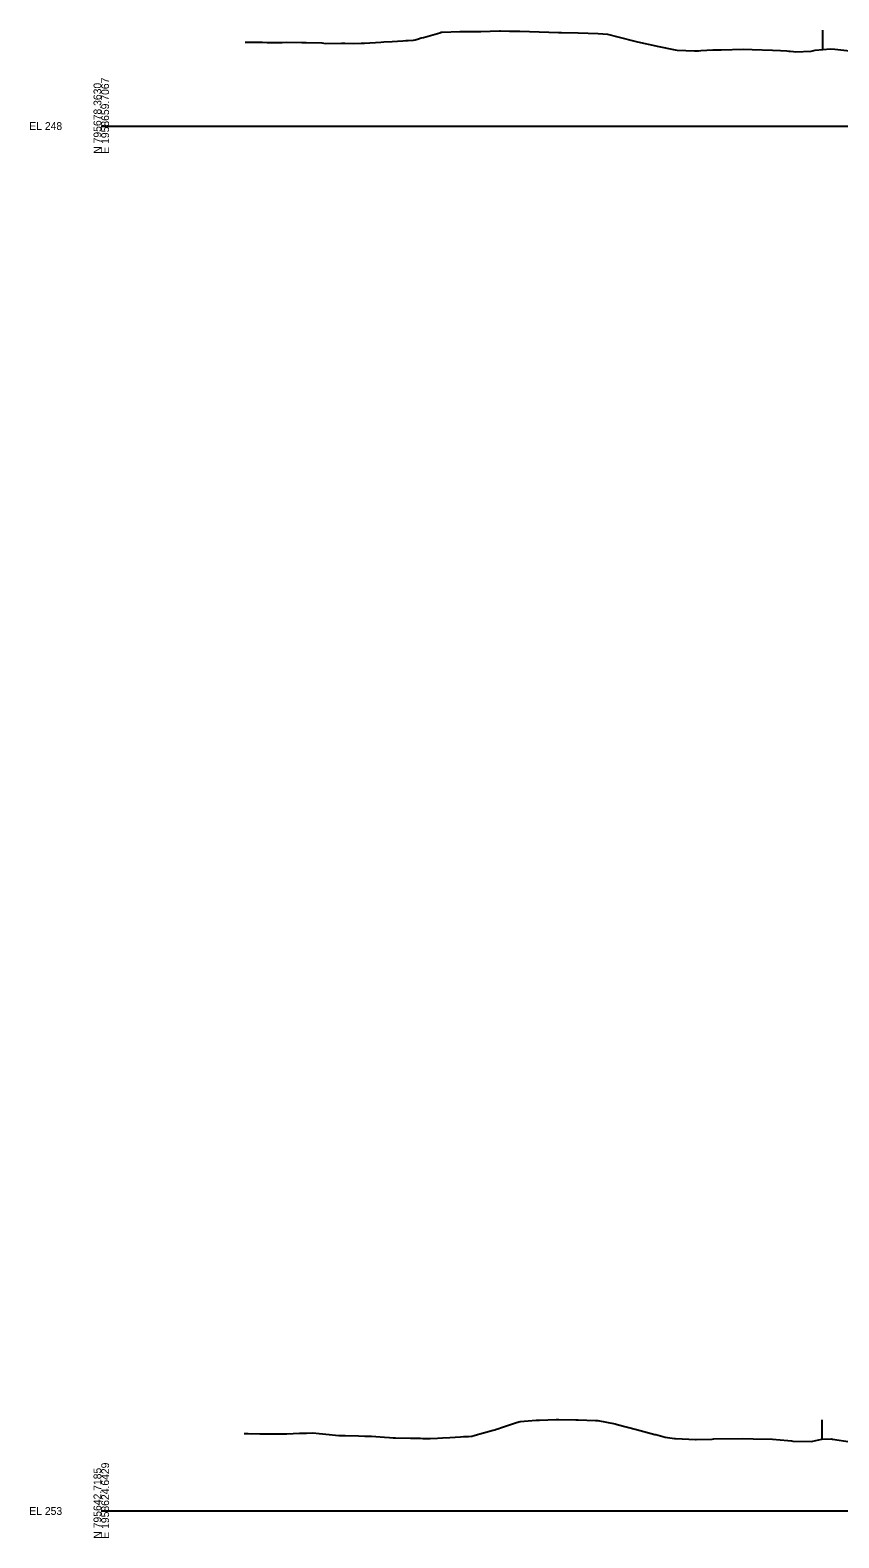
# Model space of a CAD drawing. Extents: x -4026 to 9638, y -10 to 19609.
# Drawn here: x -2026 to -1734, y 9990 to 10535 of the extents above; entities that cross this region are included whole.
import ezdxf

# ---------------------------------------------------------------- set-up
doc = ezdxf.new("R2010")
doc.units = 0
for name, color, linetype in [('Default', 7, 'Continuous'), ('RD_EX_Fence_Other', 7, 'Continuous'), ('RD_GPK_XS_Cell', 7, 'Continuous'), ('RD_XS_ExGround', 7, 'Continuous')]:
    doc.layers.add(name, color=color, linetype=linetype)

msp = doc.modelspace()

# ---------------------------------------------------------------- linework, layer by layer
at = {"layer": 'RD_EX_Fence_Other'}
for p, q in [((-1739.57, 10534.62), (-1739.57, 10527.62)), ((-1739.8, 10032.97), (-1739.8, 10025.97))]:
    msp.add_line(p, q, dxfattribs=at)
at = {"layer": 'RD_GPK_XS_Cell'}
for p, q in [((-2000, 10500), (-1650, 10500)), ((-2000, 10000), (-1650, 10000))]:
    msp.add_line(p, q, dxfattribs=at)
at = {"layer": 'RD_XS_ExGround'}
for points in [[(-1947.99, 10530.34), (-1947.06, 10530.33), (-1941.8, 10530.25), (-1940.04, 10530.22), (-1934.67, 10530.18), (-1933.03, 10530.29), (-1927.54, 10530.17), (-1926.01, 10530.15), (-1920.41, 10530.02), (-1919, 10529.85), (-1913.28, 10529.87), (-1911.99, 10529.87), (-1909.09, 10529.85), (-1906.15, 10529.9), (-1904.97, 10529.93), (-1899.02, 10530.3), (-1897.96, 10530.36), (-1894.95, 10530.51), (-1891.09, 10530.75), (-1890.07, 10530.83), (-1889.23, 10530.87), (-1887.21, 10531.03), (-1886.69, 10531.07), (-1885.48, 10531.44), (-1884.43, 10531.79), (-1883.68, 10532.02), (-1877.72, 10533.69), (-1877.27, 10533.84), (-1876.92, 10533.91), (-1870.5, 10534.16), (-1869.91, 10534.17), (-1866.67, 10534.14), (-1863.37, 10534.15), (-1862.89, 10534.15), (-1856.24, 10534.35), (-1855.88, 10534.36), (-1852.52, 10534.3), (-1848.86, 10534.2), (-1841.85, 10534), (-1838.38, 10533.9), (-1834.84, 10533.75), (-1833.78, 10533.74), (-1827.72, 10533.66), (-1820.59, 10533.47), (-1817.17, 10533.22), (-1813.46, 10532.19), (-1806.78, 10530.47), (-1806.33, 10530.36), (-1799.77, 10528.98), (-1799.2, 10528.87), (-1792.75, 10527.51), (-1792.07, 10527.4), (-1785.74, 10527.13), (-1785.35, 10527.15), (-1784.6, 10527.19), (-1784.28, 10527.21), (-1783.47, 10527.24), (-1779.17, 10527.49), (-1776.14, 10527.56), (-1768.08, 10527.75), (-1764.89, 10527.64), (-1757.63, 10527.42), (-1754.69, 10527.25), (-1752.47, 10527.11), (-1751.67, 10527.05), (-1751.26, 10527.03), (-1749.99, 10526.95), (-1749.3, 10526.81), (-1743.66, 10527.05), (-1742.17, 10527.4), (-1736.64, 10527.86), (-1735.04, 10527.75), (-1729.63, 10527.19)], [(-1948.4, 10028.02), (-1946.97, 10027.99), (-1942.72, 10027.82), (-1939.95, 10027.84), (-1935.59, 10027.87), (-1932.94, 10027.91), (-1928.46, 10028.1), (-1925.93, 10028.14), (-1923.65, 10028.18), (-1921.33, 10028.03), (-1918.91, 10027.76), (-1914.2, 10027.25), (-1911.9, 10027.22), (-1907.07, 10027.08), (-1904.88, 10027.03), (-1902.43, 10026.96), (-1897.67, 10026.63), (-1895.91, 10026.51), (-1894.59, 10026.43), (-1893.7, 10026.41), (-1888.29, 10026.34), (-1885.68, 10026.27), (-1884.75, 10026.25), (-1883.84, 10026.2), (-1881.22, 10026.16), (-1878.55, 10026.3), (-1876.83, 10026.41), (-1874.15, 10026.58), (-1870.29, 10026.78), (-1869.15, 10026.85), (-1867.34, 10026.95), (-1866.17, 10027), (-1865.29, 10027.28), (-1864.15, 10027.65), (-1863.33, 10027.9), (-1858.42, 10029.2), (-1857.9, 10029.35), (-1857.58, 10029.44), (-1856.47, 10029.79), (-1855.79, 10030.01), (-1850.03, 10031.92), (-1848.77, 10032.29), (-1842.9, 10032.79), (-1841.76, 10032.81), (-1838.79, 10032.93), (-1835.77, 10033.02), (-1834.75, 10033.01), (-1828.64, 10032.88), (-1827.73, 10032.9), (-1821.51, 10032.69), (-1820.72, 10032.62), (-1814.38, 10031.44), (-1813.71, 10031.25), (-1806.69, 10029.37), (-1800.12, 10027.67), (-1799.68, 10027.56), (-1796.36, 10026.69), (-1792.99, 10026.17), (-1792.66, 10026.12), (-1785.43, 10025.81), (-1785.11, 10025.82), (-1779.35, 10025.99), (-1778.82, 10026), (-1768.47, 10026.19), (-1764.57, 10026.08), (-1757.56, 10025.88), (-1752.06, 10025.43), (-1750.75, 10025.33), (-1750.21, 10025.26), (-1743.57, 10025.12), (-1743.08, 10025.22), (-1739.79, 10025.97), (-1736.26, 10026.04), (-1735.96, 10025.99), (-1729.54, 10024.94)]]:
    msp.add_lwpolyline(points, dxfattribs=at)

# ---------------------------------------------------------------- texts
at = {"layer": 'Default'}
for p in [(-2000, 10500), (-2000, 10000)]:
    msp.add_text('-', height=0.0001, dxfattribs=at).set_placement(p)
at = {"layer": 'RD_GPK_XS_Cell'}
for s, p in [('E 1958659.7067', (-1997.2, 10490)), ('N 795678.3630', (-2000, 10490)), ('N 795642.7185', (-2000, 9990)), ('E 1958624.6429', (-1997.2, 9990))]:
    msp.add_text(s, height=2.8, rotation=90, dxfattribs=at).set_placement(p)
for s, p in [('EL 248', (-2026, 10498.6)), ('EL 253', (-2026, 9998.6))]:
    msp.add_text(s, height=2.8, dxfattribs=at).set_placement(p)

doc.saveas('drawing.dxf')
